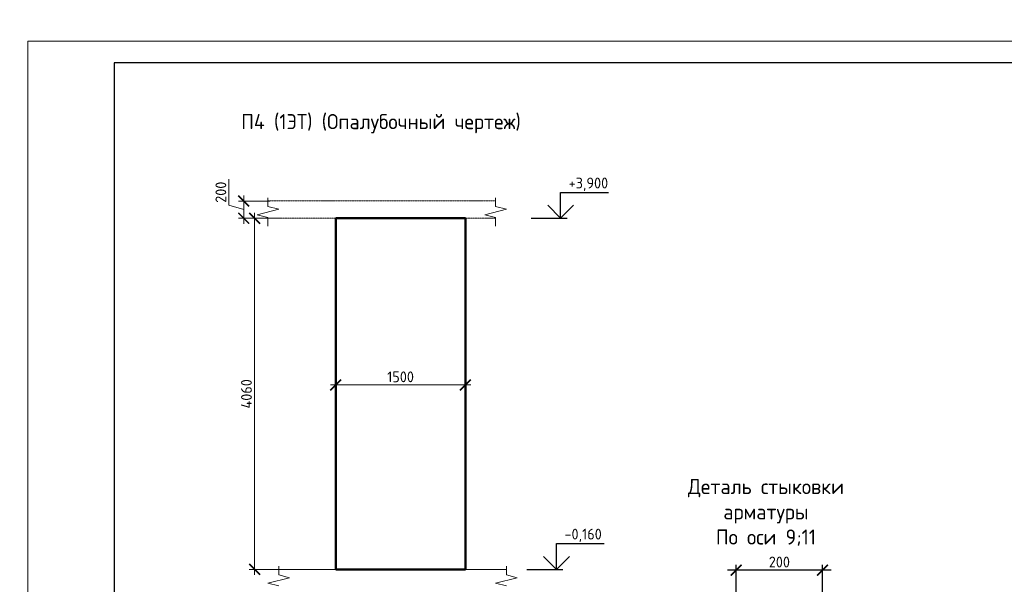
# Model space of a CAD drawing. Header units: millimetres. Extents: x 263826 to 1718326, y -423071 to 70137.
# Tile 358 of 486: x 633117 to 655910, y -123062 to -110004. Entities that reach past the tile are written whole.
import ezdxf

# ---------------------------------------------------------------- set-up
doc = ezdxf.new("R2010")
doc.units = ezdxf.units.MM
doc.linetypes.add('01 Штриховая _4 мм_', pattern=[6, 3.5, -2.5])
for name, color, linetype, lineweight in [('AF_Perekritie', 90, 'Continuous', 18), ('AF_Stena', 90, 'Continuous', 18), ('KR_Fundament', 253, 'Continuous', 18), ('Выноски', 20, 'Continuous', 20), ('РАЗМЕРЫ', 1, 'Continuous', 9), ('ТОНКИЕ', 7, 'Continuous', 9)]:
    doc.layers.add(name, color=color, linetype=linetype, lineweight=lineweight)
doc.layers.add('ТОЛСТЫЕ_ОСНОВНЫЕ', color=6, linetype='Continuous')
doc.styles.add('GOST-2.304_Type-B', font='GOST_Common.ttf')
doc.styles.add('ГОСТ', font='GOST_Common.ttf')
doc.dimstyles.new('мой 25', dxfattribs={"dimscale": 100, "dimtxt": 2.5, "dimasz": 2.5, "dimexe": 1.25, "dimexo": 0.625, "dimtad": 1, "dimdec": 0, "dimlfac": 0.5, "dimtxsty": 'GOST-2.304_Type-B', "dimblk": 'ARCHTICK', "dimcen": 2.5, "dimdle": 1.25, "dimaunit": 1, "dimadec": 1, "dimazin": 2, "dimtfac": 1, "dimtdec": 0, "dimtmove": 1, "dimatfit": 3, "dimfxl": 6, "dimfxlon": 1, "dimtfill": 1, "dimlwd": -1, "dimlwe": -1, "dimarcsym": 0})
doc.dimstyles.new('СПДС', dxfattribs={"dimscale": 100, "dimtxt": 2.5, "dimasz": 2.5, "dimexe": 1.25, "dimexo": 0, "dimtad": 1, "dimdec": 0, "dimtxsty": 'GOST-2.304_Type-B', "dimblk": 'ARCHTICK', "dimcen": 2.5, "dimdle": 2, "dimadec": 0, "dimazin": 2, "dimtfac": 0.75, "dimtdec": 0, "dimtmove": 1, "dimatfit": 3, "dimfxl": 1, "dimtolj": 1, "dimarcsym": 1})

# ---------------------------------------------------------------- blocks, each defined once
blk = doc.blocks.new('_ArchTick')
at = {"color": 0, "linetype": 'ByBlock', "const_width": 0.15}
blk.add_lwpolyline([(-0.5, -0.5), (0.5, 0.5)], dxfattribs=at)
blk = doc.blocks.new('*D300')
at = {"layer": 'DEFPOINTS', "color": 0, "transparency": 16777216}
for p in [(640434, -116654), (643434, -116654), (643434, -118452)]:
    blk.add_point(p, dxfattribs=at)
at = {"layer": 'РАЗМЕРЫ', "color": 0, "linetype": 'Continuous', "transparency": 16777216}
for p, q in [((640434, -117852), (640434, -118577)), ((643434, -117852), (643434, -118577)), ((640309, -118452), (643559, -118452))]:
    blk.add_line(p, q, dxfattribs=at)
at = {"layer": 'РАЗМЕРЫ', "color": 0, "transparency": 16777216, "xscale": 250, "yscale": 250, "zscale": 250, "rotation": 180}
blk.add_blockref('_ArchTick', (640434, -118452), dxfattribs=at)
at = {"layer": 'РАЗМЕРЫ', "color": 0, "transparency": 16777216, "xscale": 250, "yscale": 250, "zscale": 250}
blk.add_blockref('_ArchTick', (643434, -118452), dxfattribs=at)
at = {"layer": 'РАЗМЕРЫ', "color": 0, "lineweight": 0, "transparency": 16777216, "insert": (641934, -118264), "char_height": 250, "attachment_point": 5, "style": 'GOST-2.304_Type-B', "bg_fill": 3, "box_fill_scale": 1.1, "bg_fill_color": 256, "bg_fill_true_color": 13158600, "bg_fill_transparency": 0}
blk.add_mtext('1500', dxfattribs=at)
blk = doc.blocks.new('*D312')
at = {"layer": 'DEFPOINTS', "color": 0, "transparency": 16777216}
for p in [(639224, -114197), (638305, -114597), (639224, -114597)]:
    blk.add_point(p, dxfattribs=at)
at = {"layer": 'РАЗМЕРЫ', "color": 0, "linetype": 'Continuous', "transparency": 16777216}
for p, q in [((637961, -114294), (637961, -113694)), ((638305, -114072), (638305, -114722)), ((638305, -114397), (637961, -114294)), ((638905, -114197), (638180, -114197)), ((638905, -114597), (638180, -114597))]:
    blk.add_line(p, q, dxfattribs=at)
at = {"layer": 'РАЗМЕРЫ', "color": 0, "transparency": 16777216, "xscale": 250, "yscale": 250, "zscale": 250}
for p, rotation in [((638305, -114197), 90), ((638305, -114597), 270)]:
    blk.add_blockref('_ArchTick', p, dxfattribs=dict(at, rotation=rotation))
at = {"layer": 'РАЗМЕРЫ', "color": 0, "lineweight": 0, "transparency": 16777216, "insert": (637774, -113994), "char_height": 250, "attachment_point": 5, "rotation": 90, "style": 'GOST-2.304_Type-B', "bg_fill": 3, "box_fill_scale": 1.1, "bg_fill_color": 256, "bg_fill_true_color": 13158600, "bg_fill_transparency": 0}
blk.add_mtext('200', dxfattribs=at)
blk = doc.blocks.new('*U46')
at = {"layer": 'ТОЛСТЫЕ_ОСНОВНЫЕ', "color": 6}
blk.add_lwpolyline([(20, 5), (415, 5), (415, 292), (20, 292)], close=True, dxfattribs=at)
at = {"layer": 'ТОНКИЕ'}
blk.add_lwpolyline([(0, 0), (420, 0), (420, 297), (0, 297)], close=True, dxfattribs=at)
blk = doc.blocks.new('*D314')
at = {"layer": 'DEFPOINTS', "color": 0, "transparency": 16777216}
for p in [(639474, -114597), (638555, -122717), (640032, -122717)]:
    blk.add_point(p, dxfattribs=at)
at = {"layer": 'РАЗМЕРЫ', "color": 0, "linetype": 'Continuous', "transparency": 16777216}
for p, q in [((639155, -114597), (638430, -114597)), ((638555, -114472), (638555, -122842)), ((639155, -122717), (638430, -122717))]:
    blk.add_line(p, q, dxfattribs=at)
at = {"layer": 'РАЗМЕРЫ', "color": 0, "transparency": 16777216, "xscale": 250, "yscale": 250, "zscale": 250}
for p, rotation in [((638555, -114597), 90), ((638555, -122717), 270)]:
    blk.add_blockref('_ArchTick', p, dxfattribs=dict(at, rotation=rotation))
at = {"layer": 'РАЗМЕРЫ', "color": 0, "lineweight": 0, "transparency": 16777216, "insert": (638367, -118657), "char_height": 250, "attachment_point": 5, "rotation": 90, "style": 'GOST-2.304_Type-B', "bg_fill": 3, "box_fill_scale": 1.1, "bg_fill_color": 256, "bg_fill_true_color": 13158600, "bg_fill_transparency": 0}
blk.add_mtext('4060', dxfattribs=at)
blk = doc.blocks.new('*D3736')
at = {"layer": 'DEFPOINTS', "color": 0, "lineweight": 0, "transparency": 16777216}
for p in [(649703, -122735), (649703, -123751, -3100), (651703, -124210, -3100)]:
    blk.add_point(p, dxfattribs=at)
at = {"layer": 'РАЗМЕРЫ', "color": 0, "lineweight": -2, "transparency": 16777216}
for p, q in [((649703, -123751), (649703, -122610)), ((651703, -124210), (651703, -122610)), ((651903, -122735), (649503, -122735))]:
    blk.add_line(p, q, dxfattribs=at)
at = {"layer": 'РАЗМЕРЫ', "color": 0, "lineweight": -2, "transparency": 16777216, "xscale": 250, "yscale": 250, "zscale": 250, "rotation": 180}
blk.add_blockref('_ArchTick', (649703, -122735), dxfattribs=at)
at = {"layer": 'РАЗМЕРЫ', "color": 0, "lineweight": -2, "transparency": 16777216, "xscale": 250, "yscale": 250, "zscale": 250}
blk.add_blockref('_ArchTick', (651703, -122735), dxfattribs=at)
at = {"layer": 'РАЗМЕРЫ', "color": 0, "lineweight": 0, "transparency": 16777216, "insert": (650703, -122548), "char_height": 250, "attachment_point": 5, "style": 'GOST-2.304_Type-B'}
blk.add_mtext('\\A1;200', dxfattribs=at)

msp = doc.modelspace()

# ---------------------------------------------------------------- linework, layer by layer
at = {"elevation": 3100}
for points in [[(645639.85703, -113996.81998), (646745.13178, -113996.81998)], [(645639.85703, -114596.81998), (645639.85703, -113996.81998)], [(645939.85703, -114296.81998), (645639.85703, -114596.81998), (645339.85703, -114296.81998)], [(644955.29027, -114596.81998), (645789.85703, -114596.81998)], [(645543.10777, -122116.81998), (646648.38252, -122116.81998)], [(645543.10777, -122716.81998), (645543.10777, -122116.81998)], [(645843.10777, -122416.81998), (645543.10777, -122716.81998), (645243.10777, -122416.81998)], [(644858.54102, -122716.81998), (645693.10777, -122716.81998)]]:
    msp.add_lwpolyline(points, dxfattribs=at)
at = {"layer": 'AF_Perekritie', "linetype": '01 Штриховая _4 мм_', "lineweight": 9}
for p, q in [((644054.08956, -114196.81998, 3100), (638863.2606, -114196.81998, 3100)), ((644054.18878, -114196.81998, 3100), (644135.54515, -114196.81998, 3100)), ((638863.2606, -114596.81998, 3100), (644054.08956, -114596.81998, 3100)), ((644135.54515, -114596.81998, 3100), (644054.18878, -114596.81998, 3100)), ((644304.18878, -122716.81998, 3100), (644385.54515, -122716.81998, 3100))]:
    msp.add_line(p, q, dxfattribs=at)
at = {"layer": 'AF_Stena', "lineweight": 50}
for p, q in [((643434.03967, -114596.81998, 3100), (640434.03967, -114596.81998, 3100)), ((640434.03967, -114596.81998, 3100), (640434.03967, -122716.81998, 3100)), ((643434.03967, -122716.81998, 3100), (643434.03967, -114596.81998, 3100)), ((640434.03967, -122716.81998, 3100), (643434.03967, -122716.81998, 3100))]:
    msp.add_line(p, q, dxfattribs=at)
at = {"layer": 'AF_Stena', "lineweight": 20, "elevation": 3100}
for points in [[(638863.2606, -114271.81998), (638863.2606, -114121.81998)], [(644135.54515, -114271.81998), (644135.54515, -114121.81998)], [(639113.2606, -114389.32018), (638613.2606, -114514.32018)], [(638863.2606, -114271.81998), (638863.2606, -114326.82018)], [(638863.2606, -114326.82018), (639113.2606, -114389.32018)], [(644385.54515, -114389.32018), (643885.54515, -114514.32018)], [(644135.54515, -114271.81998), (644135.54515, -114326.82018)], [(644135.54515, -114326.82018), (644385.54515, -114389.32018)], [(638613.2606, -114514.32018), (638863.2606, -114576.82018)], [(638863.2606, -114576.82018), (638863.2606, -114631.82038)], [(638863.2606, -114631.82038), (638863.2606, -114781.82038)], [(643885.54515, -114514.32018), (644135.54515, -114576.82018)], [(644135.54515, -114576.82018), (644135.54515, -114631.82038)], [(644135.54515, -114631.82038), (644135.54515, -114781.82038)], [(644385.54515, -122791.81998), (644385.54515, -122641.81998)], [(644385.54515, -122791.81998), (644385.54515, -122846.82018)], [(644385.54515, -122846.82018), (644635.54515, -122909.32018)], [(638863.2606, -123034.32018), (639113.2606, -123096.82018)], [(644635.54515, -122909.32018), (644135.54515, -123034.32018)], [(644135.54515, -123034.32018), (644385.54515, -123096.82018)]]:
    msp.add_lwpolyline(points, dxfattribs=at)
at = {"layer": 'KR_Fundament', "lineweight": 9}
msp.add_line((644385.54515, -122716.81998, 3100), (639113.2606, -122716.81998, 3100), dxfattribs=at)

# ---------------------------------------------------------------- texts
at = {"style": 'GOST-2.304_Type-B'}
for s, p in [('+3,900', (645825.7755, -113906.81998, 3100)), ('-0,160', (645729.02624, -122026.81998, 3100))]:
    msp.add_text(s, height=249.999994, dxfattribs=at).set_placement(p)
at = {"layer": 'РАЗМЕРЫ', "char_height": 350, "attachment_point": 5, "style": 'GOST-2.304_Type-B'}
for s, width, insert in [('П4 (1ЭТ) (Опалубочный чертеж)', 9816.0881275, (641480.96511, -112408.42702, 3100)), ('Деталь стыковки\\Pарматуры \\PПо оси 9;11', 3941.2127758, (650392.23986, -121399.1093, 3100))]:
    msp.add_mtext_dynamic_manual_height_columns(s, width=width, gutter_width=625, heights=[0], dxfattribs=dict(at, insert=insert))

# ---------------------------------------------------------------- dimensions: what is measured, and where the dimension line sits
at = {"layer": 'РАЗМЕРЫ', "color": 146, "lineweight": 0}
dim = msp.add_linear_dim(base=(649703.34755, -122735.45986, 3100), p1=(651703.3479, -124210.1812), p2=(649703.34755, -123750.60979), dimstyle='СПДС', override={"dimlfac": 0.1}, dxfattribs=at)
dim.commit()
dim.dimension.update_dxf_attribs({"geometry": '*D3736', "text_midpoint": (650703.34772, -122547.95986, 3100)})

# ---------------------------------------------------------------- next in the draw order: dimensions: what is measured, and where the dimension line sits
dim = msp.add_linear_dim(base=(638304.76321, -114596.81998, 3100), p1=(639223.73054, -114196.81998, 3100), p2=(639223.73054, -114596.81998, 3100), angle=90, dimstyle='мой 25', dxfattribs=at)
dim.commit()
dim.dimension.update_dxf_attribs({"geometry": '*D312', "text_midpoint": (637773.51321, -114231.19498, 3100)})
at = {"layer": 'РАЗМЕРЫ', "color": 146, "lineweight": 0, "true_color": 0x006272}
dim = msp.add_linear_dim(base=(643434.03967, -118451.59149, 3100), p1=(640434.03967, -116653.52823, 3100), p2=(643434.03967, -116653.52823, 3100), dimstyle='мой 25', dxfattribs=at)
dim.commit()
dim.dimension.update_dxf_attribs({"geometry": '*D300', "text_midpoint": (641934.03967, -118264.09149, 3100)})

# ---------------------------------------------------------------- next in the draw order: block references
at = {"xscale": 100, "yscale": 100, "zscale": 100}
msp.add_blockref('*U46', (633307.74067, -140202.71786, 3100), dxfattribs=at)

# ---------------------------------------------------------------- next in the draw order: dimensions: what is measured, and where the dimension line sits
at = {"layer": 'РАЗМЕРЫ', "color": 146, "lineweight": 0}
dim = msp.add_linear_dim(base=(638554.76321, -122716.81998, 3100), p1=(639473.73054, -114596.81998, 3100), p2=(640032.40373, -122716.81998, 3100), angle=90, dimstyle='мой 25', dxfattribs=at)
dim.commit()
dim.dimension.update_dxf_attribs({"geometry": '*D314', "text_midpoint": (638367.26321, -118656.81998, 3100)})

# ---------------------------------------------------------------- next in the draw order: linework, layer by layer
at = {"layer": 'AF_Stena', "lineweight": 20, "elevation": 3100}
for points in [[(639113.2606, -122791.81998), (639113.2606, -122641.81998)], [(639113.2606, -122791.81998), (639113.2606, -122846.82018)], [(639113.2606, -122846.82018), (639363.2606, -122909.32018)], [(639363.2606, -122909.32018), (638863.2606, -123034.32018)]]:
    msp.add_lwpolyline(points, dxfattribs=at)
at = {"layer": 'KR_Fundament', "lineweight": 9}
msp.add_line((644304.08956, -122716.81998, 3100), (639113.2606, -122716.81998, 3100), dxfattribs=at)

# ---------------------------------------------------------------- next in the draw order: texts
at = {"layer": 'Выноски'}
note = msp.add_mtext_static_columns([''] * 2, width=18679.7309208, gutter_width=20.19117, height=0, dxfattribs=dict(at, insert=(415001.40784, -101131.04754), char_height=250, attachment_point=1, style='ГОСТ'))
for column, words in zip([note] + note.columns.linked_columns, ['\\pi1500;{\\H2x;Общие указания:}\\P1.^IРабочая документация разработана в соответствии с заданием на проектирование, требованиями {\\H3x; }действующих технических регламентов, стандартов, сводов правил и других документов, содержащих установленные {\\H1.16667x; }требования.{\\H1.77778x; }\\P2.^IРабочая документация выполнена в соответствии со следующими нормативными и техническими {\\H1.57407x; }документами:{\\H1.64198x; }\\P-^IСП 20.13330.2016 "Нагрузки и воздействия";{\\H1.61934x; }\\P-^IСП 63.13330.2018 "Бетонные и железобетонные конструкции. Основные положения";{\\H1.62689x; }\\P-^IСП 70.13330.2012 "Несущие и ограждающие конструкции".{\\H1.62437x; }\\P4.^IЗа относительную отметку 0,000 принята отметка чистого пола первого этажа, соответствующая {\\H1.62521x; }абсолютной отметке 648,00 в Балтийской системе высот.{\\H1.62493x; }\\P{\\fISOCPEUR|b0|i0|c204|p34;5.^IПеречень видов работ, для которых необходимо составлять акты освидетельствования скрытых \\H1.62502x; \\H0.61538x;работ:\\H1.62499x; \\H0.61539x;\\P-^Iсоответствие арматуры (длина, диаметры, распределение по площади элементов, количество и т.д.), \\H1.725x; \\H0.57971x;закладных деталей рабочим чертежам;\\H1.67917x; \\H0.59553x;\\P-^Iустройство и армирование монолитных стен;\\H1.60694x; \\H0.6223x;\\P-^Iосвидетельствование опалубки перед бетонированием;\\H1.63102x; \\H0.61311x;\\P-^Iотбор контрольных проб бетона;\\H1.62299x; \\H0.61615x;\\P-^Iсоответствие законченных железобетонных конструкций проекту с отображением качества работ;\\H1.62567x; \\H0.61513x;\\P-^Iустройство монолитных конструкций, выполняемых в зимнее время;\\H1.62478x; \\H0.61547x;\\P\\fISOCPEUR|b0|i0|c0|p34;6.^I\\fISOCPEUR|b0|i0|c204|p34;Запрещается выполнение последующих работ при отсутствии актов освидетельствования \\H1.62507x; \\H0.61536x;предшествующих скрытых работ во всех случаях.\\H1.62498x; \\H0.61539x;\\P\\fISOCPEUR|b0|i0|c0|p34;7.^I\\fISOCPEUR|b0|i0|c204|p34;Арматура класса А240 и А500С по ГОСТ 34028-2016, материал монолитных конструкций - бетон \\H1.62501x; \\H0.61538x;тяжелый класса В25 по ГОСТ 26633-2015.\\H1.625x; \\H0.61539x;\\P\\fISOCPEUR|b0|i0|c0|p34;8.^I\\fISOCPEUR|b0|i0|c204|p34;Работы по бетонированию монолитных конструкций вести в соответствии со СП 70.13330.2012 \\H1.625x; \\H0.61538x;"Несущие и ограждающие конструкции".\\H1.625x; \\H0.61538x;\\P\\fISOCPEUR|b0|i0|c0|p34;9.^I\\fISOCPEUR|b0|i0|c204|p34;Все строительно-монтажные работы необходимо выполнять в соответствии со СНиП 12-03-2001 \\H1.625x; \\H0.61538x;"Безопасность труда в строительстве. Часть 1. Общие требования.", Безопасность труда в строительстве. Часть \\H1.625x; \\H0.61538x;2. Строительное производство". Строительство здания должно производиться в соответствии с проектом \\H1.625x; \\H0.61538x;производства работ (ППР).\\H1.725x; \\H0.57971x;\\P\\fISOCPEUR|b0|i0|c0|p34;10.^I\\fISOCPEUR|b0|i0|c204|p34;При отсутствии ППР производство строительно-монтажных работ запрещается.\\H1.67917x; \\H0.59553x;\\P\\fISOCPEUR|b0|i0|c0|p34;11.^I\\fISOCPEUR|b0|i0|c204|p34;Бетон следует укладывать в бетонные конструкции горизонтальными слоями одинаковой толщины без \\H1.60694x; \\H0.6223x;разрывов, с последовательным направлением укладки в одну сторону во всех слоях.\\H1.63102x; \\H0.61311x;\\P\\fISOCPEUR|b0|i0|c0|p34;12.^I\\fISOCPEUR|b0|i0|c204|p34;В начальный период твердения бетон необходимо защищать от попадания атмосферных осадков или \\H1.62299x; \\H0.61615x;потерь влаги.\\H1.62567x; \\H0.61513x;\\P\\fISOCPEUR|b0|i0|c0|p34;13.^I\\fISOCPEUR|b0|i0|c204|p34;Уход за свежеуложенным бетоном начинать сразу после укладки бетонной смеси и осуществлять до \\H1.62478x; \\H0.61547x;достижения прочности бетона не менее 70% от проектной.\\H1.62507x; \\H0.61536x;\\P\\fISOCPEUR|b0|i0|c0|p34;14.^I\\fISOCPEUR|b0|i0|c204|p34;Проект рассчитан на производство работ в период положительных температур. В случае выполнения \\H1.62498x; \\H0.61539x;работ при отрицательных температурах необходимо выполнять требования СНиП часть 3 по производству работ \\H1.62501x; \\H0.61538x;и ППР.\\H1.625x; \\H0.61539x;\\P\\fISOCPEUR|b0|i0|c0|p34;15.^I\\fISOCPEUR|b0|i0|c204|p34;При минимальной температуре воздуха до минус 15°С допускается:\\H1.625x; \\H0.61538x;\\P-^Iвыдерживание бетона в конструкции методом термоса, при предварительном разогреве бетонной \\H1.625x; \\H0.61538x;смеси, \\H1.625x; \\H0.61538x;\\P-^Iфорсированный электроразогрев бетона в конструкции с повторным уплотнением.\\H1.625x; \\H0.61538x;\\PПри минимальной температуре воздуха до минус 25°С допускается:\\H1.625x; \\H0.61538x;\\P-^Iобогрев бетона в греющей опалубке с помощью низкотемпературных электронагревателей,\\H1.625x; \\H0.61538x;\\P-^Iэлектродный сквозной прогреб бетона,\\H1.625x; \\H0.61538x;\\P-^Iэлектрообогрев с помощью греющего провода.\\H1.625x; \\H0.61538x;\\P}16.^IЗаполнителем для бетона служит щебень твердых пород, наибольшая фракция щебня не должна превышать {\\H1.625x; }40мм.{\\H1.625x; }\\P17.^IВ процессе бетонирования обеспечить соблюдение защитных слоев и мест положения рабочей арматуры {\\H1.625x; }согласно проекту. Величина защитного слоя продольной рабочей арматуры у боковых граней стен монолитных {\\H1.625x; }участков должны быть не менее 20мм и не менее диаметра продольной рабочей арматуры конструкции, величина {\\H1.625x; }защитного слоя поперечной арматуры - не менее 10мм. {\\H1.625x; }\\P\\pi0;             18.Крестовые соединения стержней продольной и поперечной арматуры, соединение стержней продольной {\\H1.625x; }арматуры по длине выполнить вязкой отожженой проволокой диаметром 2,0-3,0мм.{\\H1.625x; }\\P\\pi1500;{\\H1.625x; }', '']):
    column.text = words

doc.saveas('drawing.dxf')
